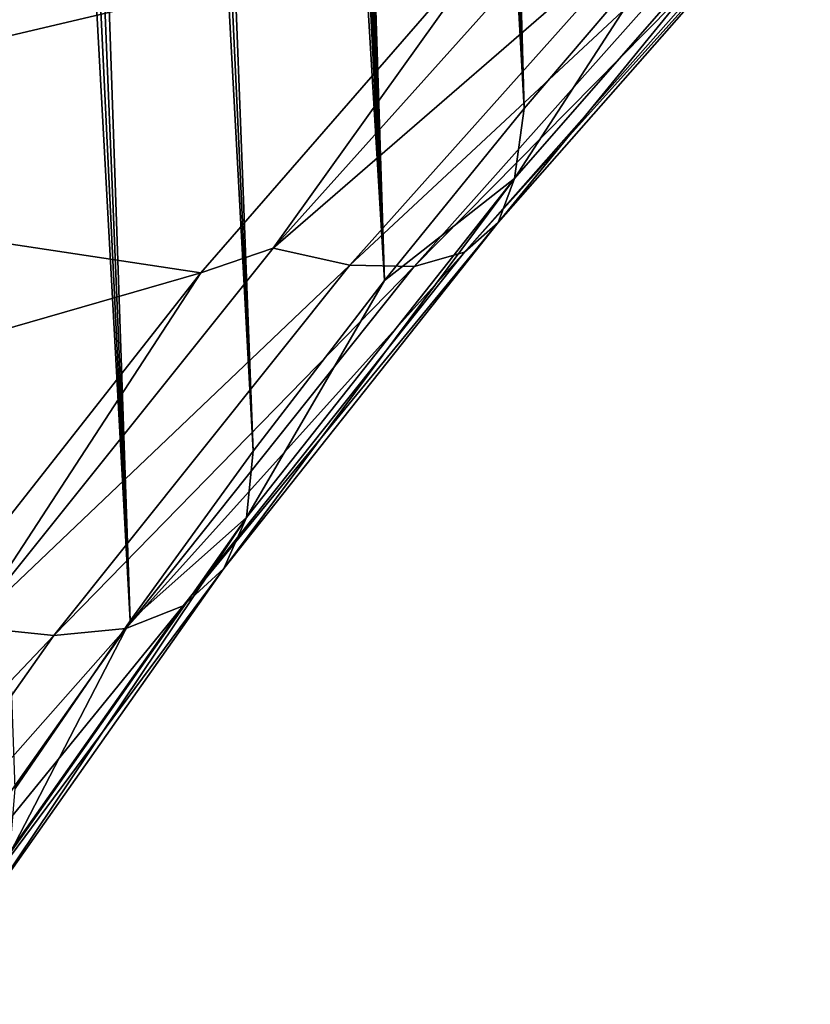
# Model space of a CAD drawing. Header units: metres. Extents: x -109 to 109, y -315 to 32.
# Tile 312 of 384: x 93.67 to 96.17, y -52.13 to -49.03. Entities that reach past the tile are written whole.
import ezdxf

# ---------------------------------------------------------------- set-up
doc = ezdxf.new("R2010")
doc.units = ezdxf.units.M
doc.layers.add('solid_K244242000C74_AAA', color=7, linetype='CONTINUOUS')

msp = doc.modelspace()

# ---------------------------------------------------------------- linework, layer by layer
at = {"layer": 'solid_K244242000C74_AAA'}
for points in [[(94.825127, -49.84874, 55.766052), (94.080238, -29.729498, 28.727055), (94.179779, -29.714336, 28.92408)], [(95.265228, -49.306332, 56.055771), (94.179779, -29.714336, 28.92408), (94.281654, -29.707188, 29.132441)], [(95.265228, -49.306332, 56.055771), (94.825127, -49.84874, 55.766052), (94.179779, -29.714336, 28.92408)], [(95.265228, -49.306332, 56.055771), (94.281654, -29.707188, 29.132441), (94.385971, -29.707912, 29.352108)], [(95.265228, -49.306332, 56.055771), (94.385971, -29.707912, 29.352108), (94.492607, -29.717192, 29.583565)], [(95.265228, -49.306332, 56.055771), (94.492607, -29.717192, 29.583565), (94.601578, -29.734962, 29.826702)], [(94.825127, -49.84874, 55.766052), (93.889023, -29.781809, 28.366755), (93.983261, -29.752151, 28.541307)], [(94.825127, -49.84874, 55.766052), (93.983261, -29.752151, 28.541307), (94.080238, -29.729498, 28.727055)], [(95.265228, -49.306332, 56.055771), (94.601578, -29.734962, 29.826702), (94.712852, -29.761572, 30.081818)], [(94.825127, -49.84874, 55.766052), (93.797409, -29.818598, 28.203455), (93.889023, -29.781809, 28.366755)], [(95.731369, -48.759972, 56.311447), (95.265228, -49.306332, 56.055771), (94.712852, -29.761572, 30.081818)], [(94.825127, -49.84874, 55.766052), (93.623474, -29.909935, 27.909979), (93.797409, -29.818598, 28.203455)], [(94.410835, -50.387417, 55.442852), (93.461693, -30.02265, 27.658653), (93.623474, -29.909935, 27.909979)], [(94.825127, -49.84874, 55.766052), (94.410835, -50.387417, 55.442852), (93.623474, -29.909935, 27.909979)], [(94.410835, -50.387417, 55.442852), (93.311478, -30.153637, 27.445875), (93.461693, -30.02265, 27.658653)], [(94.022644, -50.921787, 55.086601), (93.171318, -30.300516, 27.266388), (93.311478, -30.153637, 27.445875)], [(94.410835, -50.387417, 55.442852), (94.022644, -50.921787, 55.086601), (93.311478, -30.153637, 27.445875)], [(94.022644, -50.921787, 55.086601), (93.038727, -30.463423, 27.11512), (93.171318, -30.300516, 27.266388)], [(94.022644, -50.921787, 55.086601), (92.911278, -30.644253, 26.988504), (93.038727, -30.463423, 27.11512)], [(94.022644, -50.921787, 55.086601), (93.660652, -51.451759, 54.69762), (92.911278, -30.644253, 26.988504)], [(95.21946, -48.704174, 58.597031), (92.496307, -48.210781, 60.392181), (91.943657, -49.475998, 59.506268)], [(95.183388, -49.665512, 56.712444), (95.234909, -49.527191, 56.365765), (96.167984, -48.459576, 56.838604)], [(96.139374, -48.577831, 57.195213), (95.183388, -49.665512, 56.712444), (96.167984, -48.459576, 56.838604)], [(96.167984, -48.459576, 56.838604), (95.234909, -49.527191, 56.365765), (95.731369, -48.759972, 56.311447)], [(95.533386, -48.563267, 58.538639), (95.21946, -48.704174, 58.597031), (94.473778, -49.746342, 58.001686)], [(95.533386, -48.563267, 58.538639), (94.473778, -49.746342, 58.001686), (95.749374, -48.641556, 58.239986)], [(95.076843, -49.759048, 57.06155), (95.183388, -49.665512, 56.712444), (96.139374, -48.577831, 57.195213)], [(96.057838, -48.648972, 57.556137), (95.076843, -49.759048, 57.06155), (96.139374, -48.577831, 57.195213)], [(94.473778, -49.746342, 58.001686), (94.71563, -49.800194, 57.717815), (95.749374, -48.641556, 58.239986)], [(95.749374, -48.641556, 58.239986), (94.71563, -49.800194, 57.717815), (95.926285, -48.670467, 57.908566)], [(94.71563, -49.800194, 57.717815), (94.919052, -49.804482, 57.400684), (95.926285, -48.670467, 57.908566)], [(94.919052, -49.804482, 57.400684), (95.076843, -49.759048, 57.06155), (96.057838, -48.648972, 57.556137)], [(95.926285, -48.670467, 57.908566), (94.919052, -49.804482, 57.400684), (96.057838, -48.648972, 57.556137)], [(94.24617, -49.824745, 58.058514), (95.21946, -48.704174, 58.597031), (91.943657, -49.475998, 59.506268)], [(94.473778, -49.746342, 58.001686), (95.21946, -48.704174, 58.597031), (94.24617, -49.824745, 58.058514)], [(95.234909, -49.527191, 56.365765), (95.265228, -49.306332, 56.055771), (95.731369, -48.759972, 56.311447)], [(95.234909, -49.527191, 56.365765), (94.825127, -49.84874, 55.766052), (95.265228, -49.306332, 56.055771)], [(94.24617, -49.824745, 58.058514), (91.943657, -49.475998, 59.506268), (91.242279, -50.69075, 58.655689)], [(94.318016, -50.756859, 56.089046), (94.389465, -50.596653, 55.755577), (95.234909, -49.527191, 56.365765)], [(95.183388, -49.665512, 56.712444), (94.318016, -50.756859, 56.089046), (95.234909, -49.527191, 56.365765)], [(95.234909, -49.527191, 56.365765), (94.389465, -50.596653, 55.755577), (94.825127, -49.84874, 55.766052)], [(94.18959, -50.874741, 56.423092), (94.318016, -50.756859, 56.089046), (95.183388, -49.665512, 56.712444)], [(95.076843, -49.759048, 57.06155), (94.18959, -50.874741, 56.423092), (95.183388, -49.665512, 56.712444)], [(94.473778, -49.746342, 58.001686), (94.24617, -49.824745, 58.058514), (93.517059, -50.940907, 57.312496)], [(94.473778, -49.746342, 58.001686), (93.517059, -50.940907, 57.312496), (94.71563, -49.800194, 57.717815)], [(94.008736, -50.946106, 56.74585), (94.18959, -50.874741, 56.423092), (95.076843, -49.759048, 57.06155)], [(94.919052, -49.804482, 57.400684), (94.008736, -50.946106, 56.74585), (95.076843, -49.759048, 57.06155)], [(93.358231, -50.952457, 57.393219), (94.24617, -49.824745, 58.058514), (91.242279, -50.69075, 58.655689)], [(93.517059, -50.940907, 57.312496), (94.24617, -49.824745, 58.058514), (93.358231, -50.952457, 57.393219)], [(93.517059, -50.940907, 57.312496), (93.781876, -50.968422, 57.045868), (94.71563, -49.800194, 57.717815)], [(94.71563, -49.800194, 57.717815), (93.781876, -50.968422, 57.045868), (94.919052, -49.804482, 57.400684)], [(93.781876, -50.968422, 57.045868), (94.008736, -50.946106, 56.74585), (94.919052, -49.804482, 57.400684)], [(94.389465, -50.596653, 55.755577), (94.410835, -50.387417, 55.442852), (94.825127, -49.84874, 55.766052)], [(94.389465, -50.596653, 55.755577), (94.022644, -50.921787, 55.086601), (94.410835, -50.387417, 55.442852)], [(93.555115, -51.839275, 55.331139), (93.64283, -51.655987, 55.013832), (94.389465, -50.596653, 55.755577)], [(94.318016, -50.756859, 56.089046), (93.555115, -51.839275, 55.331139), (94.389465, -50.596653, 55.755577)], [(94.389465, -50.596653, 55.755577), (93.64283, -51.655987, 55.013832), (94.022644, -50.921787, 55.086601)], [(93.408592, -51.982819, 55.647209), (93.555115, -51.839275, 55.331139), (94.318016, -50.756859, 56.089046)], [(94.18959, -50.874741, 56.423092), (93.408592, -51.982819, 55.647209), (94.318016, -50.756859, 56.089046)], [(93.208466, -52.081524, 55.950829), (93.408592, -51.982819, 55.647209), (94.18959, -50.874741, 56.423092)], [(94.008736, -50.946106, 56.74585), (93.208466, -52.081524, 55.950829), (94.18959, -50.874741, 56.423092)], [(93.517059, -50.940907, 57.312496), (92.677475, -52.132111, 56.478413), (93.781876, -50.968422, 57.045868)], [(93.64283, -51.655987, 55.013832), (93.660652, -51.451759, 54.69762), (94.022644, -50.921787, 55.086601)], [(92.677475, -52.132111, 56.478413), (92.961845, -52.131882, 56.231209), (93.781876, -50.968422, 57.045868)], [(92.961845, -52.131882, 56.231209), (93.208466, -52.081524, 55.950829), (94.008736, -50.946106, 56.74585)], [(93.781876, -50.968422, 57.045868), (92.961845, -52.131882, 56.231209), (94.008736, -50.946106, 56.74585)]]:
    msp.add_3dface(points, dxfattribs=at)

doc.saveas('drawing.dxf')
